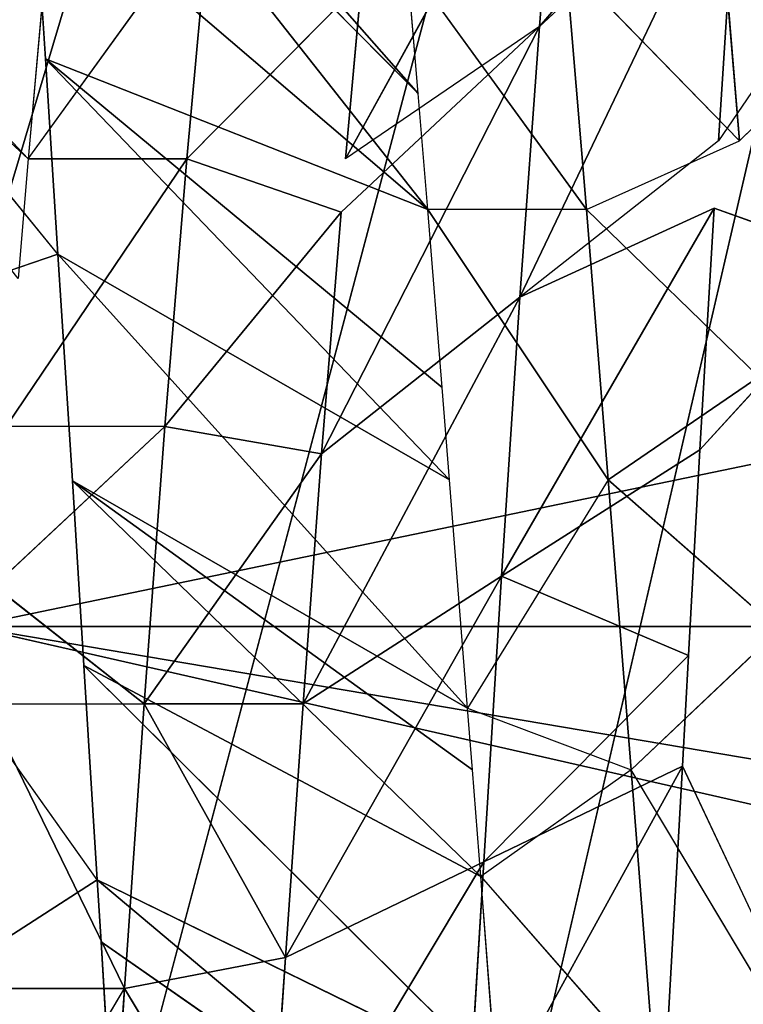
# Model space of a CAD drawing. Extents: x 0 to 40, y 0 to 81.9.
# Tile 581 of 623: x 34.778 to 35.177, y 75.292 to 75.835. Entities that reach past the tile are written whole.
import ezdxf

# ---------------------------------------------------------------- set-up
doc = ezdxf.new("R2010")
doc.units = 0
doc.header["$LTSCALE"] = 25.4
doc.layers.get('0').update_dxf_attribs({"color": 13, "linetype": 'CONTINUOUS'})

# ---------------------------------------------------------------- blocks, each defined once
blk = doc.blocks.new('ICE-TUBE-LED-S-8118_STL')
at = {"color": 0}
for p, q in [((76.28065, -12.45706, 44.37794), (76.0768, -12.67637, 44.69743)), ((76.28065, -12.45706, 44.37794), (76.0768, -12.67637, 44.69743)), ((76.30804, -12.45897, 44.39655), (76.0768, -12.67637, 44.69743)), ((76.30804, -12.45897, 44.39655), (76.0768, -12.67637, 44.69743)), ((76.02438, -12.6928, 47.76639), (76.14059, -12.59781, 47.70723)), ((76.02438, -12.6928, 47.76639), (75.99515, -12.60717, 47.77977)), ((75.6793, -12.71445, 47.88975), (75.81376, -12.61861, 47.85033)), ((75.45389, -12.63052, 44.44981), (75.61921, -12.72958, 44.48631)), ((75.6793, -12.71445, 47.88975), (75.62495, -12.63029, 47.90276)), ((75.40926, -14.44387, 44.26276), (75.81889, -12.64387, 44.36372)), ((75.40926, -14.44387, 44.26276), (75.81889, -12.64387, 44.36372)), ((75.51377, -14.44387, 47.72134), (75.81889, -12.64387, 47.63628)), ((75.51377, -14.44387, 47.72134), (75.81889, -12.64387, 47.63628)), ((75.61921, -12.64208, 44.48631), (75.61921, -12.72958, 44.48631)), ((75.81889, -14.44387, 44.36372), (75.81889, -12.64387, 44.36372)), ((75.81889, -14.44387, 44.36372), (75.81889, -12.64387, 44.36372)), ((76.19244, -14.44387, 44.55978), (75.81889, -12.64387, 44.36372)), ((76.19244, -14.44387, 44.55978), (75.81889, -12.64387, 44.36372)), ((76.19244, -14.44387, 47.44022), (75.81889, -12.64387, 47.63628)), ((75.81889, -14.44387, 47.63628), (75.81889, -12.64387, 47.63628)), ((76.19244, -14.44387, 47.44022), (75.81889, -12.64387, 47.63628)), ((75.81889, -14.44387, 47.63628), (75.81889, -12.64387, 47.63628)), ((75.77637, -12.65292, 44.53909), (75.77637, -12.74042, 44.53909)), ((75.84138, -12.65761, 44.56651), (75.77637, -12.74042, 44.53909)), ((75.84138, -12.65761, 44.56651), (75.92932, -12.75177, 44.6093)), ((75.92932, -12.75177, 44.6093), (75.92932, -12.66427, 44.6093)), ((76.0768, -12.76387, 44.69743), (75.92932, -12.66427, 44.6093)), ((76.0768, -12.67637, 44.69743), (76.01082, -12.6708, 44.65529)), ((76.33338, -12.67264, 47.58561), (76.04891, -12.89665, 47.32095)), ((76.33338, -12.67264, 47.58561), (76.04891, -12.89665, 47.32095)), ((76.36428, -12.67057, 47.56302), (76.11284, -12.89139, 47.27752)), ((76.36428, -12.67057, 47.56302), (76.11284, -12.89139, 47.27752)), ((76.33338, -12.67264, 47.58561), (76.11284, -12.89139, 47.27752)), ((76.33338, -12.67264, 47.58561), (76.11284, -12.89139, 47.27752)), ((76.23525, -12.67913, 47.65145), (76.04891, -12.89665, 47.32095)), ((76.23525, -12.67913, 47.65145), (76.04891, -12.89665, 47.32095)), ((76.17121, -12.68482, 44.76635), (76.0768, -12.67637, 44.69743)), ((76.0768, -12.67637, 44.69743), (76.0768, -12.76387, 44.69743)), ((76.0768, -12.67637, 44.69743), (76.21573, -12.77652, 44.8028)), ((76.1321, -12.68587, 47.71189), (76.23525, -12.67913, 47.65145)), ((76.1321, -12.68587, 47.71189), (75.89982, -12.90869, 47.40581)), ((76.1321, -12.68587, 47.71189), (75.89982, -12.90869, 47.40581)), ((76.1321, -12.68587, 47.71189), (75.95067, -12.90462, 47.37926)), ((76.1321, -12.68587, 47.71189), (75.95067, -12.90462, 47.37926)), ((76.02438, -12.6928, 47.76639), (76.1321, -12.68587, 47.71189)), ((76.04891, -12.89665, 47.32095), (76.1321, -12.68587, 47.71189)), ((76.04891, -12.89665, 47.32095), (76.1321, -12.68587, 47.71189)), ((76.02438, -12.6928, 47.76639), (75.77383, -12.91865, 47.46191)), ((76.02438, -12.6928, 47.76639), (75.77383, -12.91865, 47.46191)), ((75.89935, -12.70074, 47.81963), (76.02438, -12.6928, 47.76639)), ((76.02438, -12.6928, 47.76639), (75.89982, -12.90869, 47.40581)), ((76.02438, -12.6928, 47.76639), (75.89982, -12.90869, 47.40581)), ((75.89935, -12.70074, 47.81963), (75.68098, -12.92589, 47.49514)), ((75.89935, -12.70074, 47.81963), (75.68098, -12.92589, 47.49514)), ((75.89935, -12.70074, 47.81963), (75.73988, -12.92131, 47.47483)), ((75.89935, -12.70074, 47.81963), (75.73988, -12.92131, 47.47483)), ((75.89935, -12.70074, 47.81963), (75.77383, -12.91865, 47.46191)), ((75.89935, -12.70074, 47.81963), (75.77383, -12.91865, 47.46191)), ((75.79738, -12.70714, 47.85571), (75.89935, -12.70074, 47.81963)), ((75.79738, -12.70714, 47.85571), (75.57169, -12.93429, 47.5261)), ((75.79738, -12.70714, 47.85571), (75.57169, -12.93429, 47.5261)), ((75.6793, -12.71445, 47.88975), (75.79738, -12.70714, 47.85571)), ((75.79738, -12.70714, 47.85571), (75.68098, -12.92589, 47.49514)), ((75.79738, -12.70714, 47.85571), (75.68098, -12.92589, 47.49514)), ((75.64503, -12.71656, 47.89814), (75.48898, -12.94057, 47.54399)), ((75.64503, -12.71656, 47.89814), (75.48898, -12.94057, 47.54399)), ((75.55907, -12.72182, 47.91634), (75.64503, -12.71656, 47.89814)), ((75.6793, -12.71445, 47.88975), (75.57169, -12.93429, 47.5261)), ((75.6793, -12.71445, 47.88975), (75.57169, -12.93429, 47.5261)), ((75.64503, -12.71656, 47.89814), (75.6793, -12.71445, 47.88975)), ((75.61921, -12.72958, 44.48631), (75.45389, -12.71802, 44.44981)), ((75.61921, -12.72958, 44.48631), (75.45389, -12.71802, 44.44981)), ((75.48917, -12.80801, 44.45604), (75.61921, -12.72958, 44.48631)), ((75.48917, -12.80801, 44.45604), (75.61921, -12.72958, 44.48631)), ((75.63634, -12.81826, 44.49118), (75.61921, -12.72958, 44.48631)), ((75.61921, -12.72958, 44.48631), (75.77637, -12.74042, 44.53909)), ((75.61921, -12.72958, 44.48631), (75.77637, -12.74042, 44.53909)), ((75.63634, -12.81826, 44.49118), (75.61921, -12.72958, 44.48631)), ((75.63634, -12.81826, 44.49118), (75.77637, -12.74042, 44.53909)), ((75.63634, -12.81826, 44.49118), (75.77637, -12.74042, 44.53909)), ((75.92932, -12.75177, 44.6093), (75.77637, -12.74042, 44.53909)), ((75.77637, -12.82792, 44.53909), (75.77637, -12.74042, 44.53909)), ((75.77637, -12.74042, 44.53909), (75.91422, -12.8381, 44.60147)), ((75.77637, -12.74042, 44.53909), (75.91422, -12.8381, 44.60147)), ((75.92932, -12.75177, 44.6093), (75.77637, -12.74042, 44.53909)), ((75.77637, -12.82792, 44.53909), (75.77637, -12.74042, 44.53909)), ((75.92932, -12.75177, 44.6093), (75.91422, -12.8381, 44.60147)), ((75.92932, -12.75177, 44.6093), (75.91422, -12.8381, 44.60147)), ((76.04741, -12.84886, 44.67809), (75.92932, -12.75177, 44.6093)), ((75.92932, -12.75177, 44.6093), (76.0768, -12.76387, 44.69743)), ((75.92932, -12.75177, 44.6093), (76.0768, -12.76387, 44.69743)), ((76.04741, -12.84886, 44.67809), (75.92932, -12.75177, 44.6093)), ((76.04741, -12.84886, 44.67809), (76.0768, -12.76387, 44.69743)), ((76.21573, -12.77652, 44.8028), (76.0768, -12.76387, 44.69743)), ((76.0768, -12.76387, 44.69743), (76.17422, -12.8601, 44.76873)), ((76.21573, -12.77652, 44.8028), (76.0768, -12.76387, 44.69743)), ((75.63634, -12.81826, 44.49118), (75.48917, -12.80801, 44.45604)), ((75.48917, -12.80801, 44.45604), (75.68916, -12.92764, 44.30925)), ((75.48917, -12.80801, 44.45604), (75.68916, -12.92764, 44.30925)), ((75.63634, -12.81826, 44.49118), (75.48917, -12.80801, 44.45604)), ((75.77637, -12.82792, 44.53909), (75.63634, -12.81826, 44.49118)), ((75.68916, -12.92764, 44.30925), (75.63634, -12.81826, 44.49118)), ((75.63634, -12.81826, 44.49118), (75.84664, -12.93733, 44.36316)), ((75.68916, -12.92764, 44.30925), (75.63634, -12.81826, 44.49118)), ((75.63634, -12.81826, 44.49118), (75.84664, -12.93733, 44.36316)), ((75.77637, -12.82792, 44.53909), (75.63634, -12.81826, 44.49118)), ((75.91422, -12.8381, 44.60147), (75.77637, -12.82792, 44.53909)), ((75.91422, -12.8381, 44.60147), (75.77637, -12.82792, 44.53909)), ((76.00054, -12.94747, 44.43283), (75.77637, -12.82792, 44.53909)), ((75.84664, -12.93733, 44.36316), (75.77637, -12.82792, 44.53909)), ((76.00054, -12.94747, 44.43283), (75.77637, -12.82792, 44.53909)), ((75.84664, -12.93733, 44.36316), (75.77637, -12.82792, 44.53909)), ((76.04741, -12.84886, 44.67809), (75.91422, -12.8381, 44.60147)), ((75.91422, -12.8381, 44.60147), (76.00054, -12.94747, 44.43283)), ((75.91422, -12.8381, 44.60147), (76.00054, -12.94747, 44.43283)), ((75.91422, -12.8381, 44.60147), (76.14979, -12.95823, 44.51869)), ((75.91422, -12.8381, 44.60147), (76.14979, -12.95823, 44.51869)), ((76.04741, -12.84886, 44.67809), (75.91422, -12.8381, 44.60147)), ((76.04741, -12.84886, 44.67809), (76.14979, -12.95823, 44.51869)), ((76.29189, -12.96947, 44.62027), (76.0768, -12.85137, 44.69743)), ((76.17422, -12.8601, 44.76873), (76.0768, -12.85137, 44.69743)), ((76.29189, -12.96947, 44.62027), (76.0768, -12.85137, 44.69743)), ((76.14979, -12.95823, 44.51869), (76.0768, -12.85137, 44.69743)), ((76.04891, -12.98415, 47.32095), (76.18507, -12.88536, 47.2226)), ((76.11284, -12.89139, 47.27752), (76.18507, -12.88536, 47.2226)), ((76.04891, -12.89665, 47.32095), (76.11284, -12.89139, 47.27752)), ((75.89982, -12.99619, 47.40581), (76.04891, -12.89665, 47.32095)), ((75.95067, -12.90462, 47.37926), (76.04891, -12.89665, 47.32095)), ((76.04891, -12.98415, 47.32095), (76.04891, -12.89665, 47.32095)), ((75.89982, -12.90869, 47.40581), (75.95067, -12.90462, 47.37926)), ((75.77383, -12.91865, 47.46191), (75.89982, -12.90869, 47.40581)), ((75.68916, -12.92764, 44.30925), (75.52425, -12.91738, 44.26987)), ((75.74197, -13.03701, 44.12732), (75.52425, -12.91738, 44.26987)), ((75.68916, -12.92764, 44.30925), (75.52425, -12.91738, 44.26987)), ((75.74197, -13.03701, 44.12732), (75.52425, -12.91738, 44.26987)), ((75.73988, -12.92131, 47.47483), (75.77383, -12.91865, 47.46191)), ((75.77383, -12.91865, 47.46191), (75.73988, -13.00881, 47.47483)), ((75.89982, -12.99619, 47.40581), (75.77383, -12.91865, 47.46191)), ((75.68098, -12.92589, 47.49514), (75.73988, -12.92131, 47.47483)), ((75.57169, -12.93429, 47.5261), (75.68098, -12.92589, 47.49514)), ((75.68098, -12.92589, 47.49514), (75.57169, -13.02179, 47.5261)), ((75.73988, -13.00881, 47.47483), (75.68098, -12.92589, 47.49514)), ((75.84664, -12.93733, 44.36316), (75.68916, -12.92764, 44.30925)), ((75.80289, -13.04039, 44.14608), (75.68916, -12.92764, 44.30925)), ((75.84664, -12.93733, 44.36316), (75.68916, -12.92764, 44.30925)), ((75.80289, -13.04039, 44.14608), (75.68916, -12.92764, 44.30925)), ((75.74197, -13.03701, 44.12732), (75.68916, -12.92764, 44.30925)), ((75.74197, -13.03701, 44.12732), (75.68916, -12.92764, 44.30925)), ((75.80289, -13.04039, 44.14608), (75.84664, -12.93733, 44.36316)), ((75.80289, -13.04039, 44.14608), (75.84664, -12.93733, 44.36316)), ((76.0497, -13.05456, 44.24567), (75.84664, -12.93733, 44.36316)), ((75.84664, -12.93733, 44.36316), (76.00054, -12.94747, 44.43283)), ((75.84664, -12.93733, 44.36316), (76.00054, -12.94747, 44.43283)), ((75.9164, -13.0467, 44.18703), (75.84664, -12.93733, 44.36316)), ((76.0497, -13.05456, 44.24567), (75.84664, -12.93733, 44.36316)), ((75.9164, -13.0467, 44.18703), (75.84664, -12.93733, 44.36316)), ((76.14979, -12.95823, 44.51869), (76.00054, -12.94747, 44.43283)), ((76.08686, -13.05685, 44.2642), (76.00054, -12.94747, 44.43283)), ((76.00054, -12.94747, 44.43283), (76.25217, -13.06761, 44.35929)), ((76.00054, -12.94747, 44.43283), (76.25217, -13.06761, 44.35929)), ((76.14979, -12.95823, 44.51869), (76.00054, -12.94747, 44.43283)), ((76.0497, -13.05456, 44.24567), (76.00054, -12.94747, 44.43283)), ((76.29189, -12.96947, 44.62027), (76.14979, -12.95823, 44.51869)), ((76.14979, -12.95823, 44.51869), (76.25217, -13.06761, 44.35929)), ((76.14979, -12.95823, 44.51869), (76.28065, -13.06956, 44.37794)), ((76.29189, -12.96947, 44.62027), (76.14979, -12.95823, 44.51869)), ((76.04891, -12.98415, 47.32095), (76.18507, -12.97286, 47.2226)), ((76.04891, -12.98415, 47.32095), (76.18507, -12.97286, 47.2226)), ((76.18507, -12.97286, 47.2226), (76.08687, -13.06853, 47.29572)), ((76.04891, -12.98415, 47.32095), (75.89982, -12.99619, 47.40581)), ((76.04891, -12.98415, 47.32095), (75.89982, -12.99619, 47.40581)), ((75.9567, -13.07913, 47.37596), (76.04891, -12.98415, 47.32095)), ((76.04891, -12.98415, 47.32095), (76.08687, -13.06853, 47.29572)), ((75.73988, -13.00881, 47.47483), (75.89982, -12.99619, 47.40581)), ((75.73988, -13.00881, 47.47483), (75.89982, -12.99619, 47.40581)), ((75.89982, -12.99619, 47.40581), (75.81712, -13.09025, 47.44412)), ((75.9567, -13.07913, 47.37596), (75.89982, -12.99619, 47.40581)), ((75.57169, -13.02179, 47.5261), (75.73988, -13.00881, 47.47483)), ((75.57169, -13.10929, 47.5261), (75.73988, -13.00881, 47.47483)), ((75.57169, -13.02179, 47.5261), (75.73988, -13.00881, 47.47483)), ((75.73988, -13.00881, 47.47483), (75.81712, -13.09025, 47.44412)), ((75.55932, -13.02676, 44.08371), (75.74197, -13.03701, 44.12732)), ((75.55932, -13.02676, 44.08371), (75.74197, -13.03701, 44.12732)), ((75.57615, -13.11521, 44.08695), (75.74197, -13.03701, 44.12732)), ((75.74197, -13.03701, 44.12732), (75.80289, -13.04039, 44.14608)), ((75.80289, -13.04039, 44.14608), (75.9164, -13.0467, 44.18703)), ((76.01898, -13.1402, 44.23109), (75.9164, -13.0467, 44.18703)), ((75.9164, -13.0467, 44.18703), (76.0497, -13.05456, 44.24567)), ((75.9164, -13.0467, 44.18703), (76.0497, -13.05456, 44.24567)), ((76.01898, -13.1402, 44.23109), (76.0497, -13.05456, 44.24567)), ((76.22836, -13.15349, 44.34424), (76.08686, -13.05685, 44.2642)), ((76.08686, -13.05685, 44.2642), (76.25217, -13.06761, 44.35929)), ((76.08686, -13.05685, 44.2642), (76.25217, -13.06761, 44.35929)), ((76.08687, -13.06853, 47.29572), (76.18507, -13.06036, 47.2226)), ((76.08687, -13.06853, 47.29572), (76.19401, -13.17791, 47.45196))]:
    blk.add_line(p, q, dxfattribs=at)
mesh = blk.add_polyface(dxfattribs=at)
corners = [(81.99833, 18.65613, 0), (32.39832, 18.53461, 0), (32.39832, 18.65613, 0), (33.41051, 17.76106, 0), (34.4478, 16.85461, 0), (35.42089, 15.87956, 0), (36.32527, 14.84046, 0), (37.15673, 13.74214, 0), (37.91139, 12.58971, 0), (38.58575, 11.38851, 0), (39.17668, 10.14416, 0), (39.68142, 8.86242, 0), (40.09764, 7.54925, 0), (40.42338, 6.21078, 0), (40.65715, 4.85321, 0), (40.79784, 3.48288, 0), (40.84481, 2.10613, 0), (81.99833, -14.44387, 0), (33.41051, -13.5488, 0), (32.39832, -14.44387, 0), (32.39832, -14.32234, 0), (34.4478, -12.64234, 0), (35.42089, -11.6673, 0), (36.32527, -10.6282, 0), (37.15673, -9.52987, 0), (37.91139, -8.37744, 0), (38.58575, -7.17625, 0), (39.17668, -5.93189, 0), (39.68142, -4.65015, 0), (40.09764, -3.33699, 0), (40.42338, -1.99851, 0), (40.65715, -0.64095, 0), (40.79784, 0.72939, 0)]
mesh.append_faces([[corners[k] for k in face] for face in [(0, 1, 2), (18, 19, 20)]], dxfattribs={"vtx0": -1, "color": 0})
mesh.append_faces([[corners[k] for k in face] for face in [(1, 0, 3), (3, 0, 4), (4, 0, 5), (5, 0, 6), (6, 0, 7), (7, 0, 8), (8, 0, 9), (9, 0, 10), (10, 0, 11), (11, 0, 12), (12, 0, 13), (13, 0, 14), (14, 0, 15), (15, 0, 16), (19, 18, 17)]], dxfattribs={"vtx0": -1, "vtx1": -1, "color": 0})
mesh.append_faces([[corners[k] for k in face] for face in [(16, 0, 17), (17, 18, 21), (17, 21, 22), (17, 22, 23), (17, 23, 24), (17, 24, 25), (17, 25, 26), (17, 26, 27), (17, 27, 28), (17, 28, 29), (17, 29, 30), (17, 30, 31), (17, 31, 32), (17, 32, 16)]], dxfattribs={"vtx0": -1, "vtx2": -1, "color": 0})
mesh = blk.add_polyface(dxfattribs=at)
corners = [(81.99833, -14.44387, 92), (32.39832, -14.32234, 92), (32.39832, -14.44387, 92), (33.41051, -13.5488, 92), (34.4478, -12.64234, 92), (35.42089, -11.6673, 92), (36.32527, -10.6282, 92), (37.15673, -9.52987, 92), (37.91139, -8.37744, 92), (38.58575, -7.17625, 92), (39.17668, -5.93189, 92), (39.68142, -4.65015, 92), (40.09764, -3.33699, 92), (40.42338, -1.99851, 92), (40.65715, -0.64095, 92), (40.79784, 0.72939, 92), (40.84481, 2.10613, 92), (33.41051, 17.76106, 92), (32.39832, 18.65613, 92), (32.39832, 18.53461, 92), (81.99833, 18.65613, 92), (34.4478, 16.85461, 92), (35.42089, 15.87956, 92), (36.32527, 14.84046, 92), (37.15673, 13.74214, 92), (37.91139, 12.58971, 92), (38.58575, 11.38851, 92), (39.17668, 10.14416, 92), (39.68142, 8.86242, 92), (40.09764, 7.54925, 92), (40.42338, 6.21078, 92), (40.65715, 4.85321, 92), (40.79784, 3.48288, 92)]
mesh.append_faces([[corners[k] for k in face] for face in [(0, 1, 2), (17, 18, 19)]], dxfattribs={"vtx0": -1, "color": 0})
mesh.append_faces([[corners[k] for k in face] for face in [(1, 0, 3), (3, 0, 4), (4, 0, 5), (5, 0, 6), (6, 0, 7), (7, 0, 8), (8, 0, 9), (9, 0, 10), (10, 0, 11), (11, 0, 12), (12, 0, 13), (13, 0, 14), (14, 0, 15), (15, 0, 16), (18, 17, 20), (20, 16, 0)]], dxfattribs={"vtx0": -1, "vtx1": -1, "color": 0})
mesh.append_faces([[corners[k] for k in face] for face in [(20, 17, 21), (20, 21, 22), (20, 22, 23), (20, 23, 24), (20, 24, 25), (20, 25, 26), (20, 26, 27), (20, 27, 28), (20, 28, 29), (20, 29, 30), (20, 30, 31), (20, 31, 32), (20, 32, 16)]], dxfattribs={"vtx0": -1, "vtx2": -1, "color": 0})
mesh = blk.add_polyface(dxfattribs=at)
corners = [(76.0768, -12.67637, 44.69743), (76.01082, -12.6708, 44.65529), (76.28065, -12.45706, 44.37794)]
mesh.append_faces([[corners[k] for k in face] for face in [(0, 1, 2)]], dxfattribs={"color": 0})
mesh = blk.add_polyface(dxfattribs=at)
corners = [(76.0768, -12.67637, 44.69743), (76.28065, -12.45706, 44.37794), (76.30804, -12.45897, 44.39655)]
mesh.append_faces([[corners[k] for k in face] for face in [(0, 1, 2)]], dxfattribs={"color": 0})
mesh = blk.add_polyface(dxfattribs=at)
corners = [(76.17121, -12.68482, 44.76635), (76.0768, -12.67637, 44.69743), (76.30804, -12.45897, 44.39655)]
mesh.append_faces([[corners[k] for k in face] for face in [(0, 1, 2)]], dxfattribs={"color": 0})
mesh = blk.add_polyface(dxfattribs=at)
corners = [(76.14059, -12.59781, 47.70723), (75.99515, -12.60717, 47.77977), (76.02438, -12.6928, 47.76639)]
mesh.append_faces([[corners[k] for k in face] for face in [(0, 1, 2)]], dxfattribs={"color": 0})
mesh = blk.add_polyface(dxfattribs=at)
corners = [(75.81376, -12.61861, 47.85033), (75.62495, -12.63029, 47.90276), (75.6793, -12.71445, 47.88975)]
mesh.append_faces([[corners[k] for k in face] for face in [(0, 1, 2)]], dxfattribs={"color": 0})
mesh = blk.add_polyface(dxfattribs=at)
corners = [(75.62495, -12.63029, 47.90276), (75.43149, -12.64204, 47.93601), (75.4374, -12.72918, 47.93529)]
mesh.append_faces([[corners[k] for k in face] for face in [(0, 1, 2)]], dxfattribs={"color": 0})
mesh = blk.add_polyface(dxfattribs=at)
corners = [(75.61921, -12.72958, 44.48631), (75.45389, -12.71802, 44.44981), (75.45389, -12.63052, 44.44981)]
mesh.append_faces([[corners[k] for k in face] for face in [(0, 1, 2)]], dxfattribs={"color": 0})
mesh = blk.add_polyface(dxfattribs=at)
corners = [(75.81889, -12.64387, 44.36372), (74.98739, -12.64387, 44.26276), (75.40926, -14.44387, 44.26276)]
mesh.append_faces([[corners[k] for k in face] for face in [(0, 1, 2)]], dxfattribs={"color": 0})
mesh = blk.add_polyface(dxfattribs=at)
corners = [(75.81889, -12.64387, 47.63628), (75.51377, -14.44387, 47.72134), (75.19833, -12.64387, 47.75)]
mesh.append_faces([[corners[k] for k in face] for face in [(0, 1, 2)]], dxfattribs={"color": 0})
mesh = blk.add_polyface(dxfattribs=at)
corners = [(75.81889, -12.64387, 44.36372), (75.40926, -14.44387, 44.26276), (75.81889, -14.44387, 44.36372)]
mesh.append_faces([[corners[k] for k in face] for face in [(0, 1, 2)]], dxfattribs={"color": 0})
mesh = blk.add_polyface(dxfattribs=at)
corners = [(75.81889, -14.44387, 47.63628), (75.51377, -14.44387, 47.72134), (75.81889, -12.64387, 47.63628)]
mesh.append_faces([[corners[k] for k in face] for face in [(0, 1, 2)]], dxfattribs={"color": 0})
mesh = blk.add_polyface(dxfattribs=at)
corners = [(75.77637, -12.65292, 44.53909), (75.61921, -12.72958, 44.48631), (75.61921, -12.64208, 44.48631), (75.77637, -12.74042, 44.53909)]
mesh.append_faces([[corners[k] for k in face] for face in [(0, 1, 2), (1, 0, 3)]], dxfattribs={"vtx0": -1, "color": 0})
mesh = blk.add_polyface(dxfattribs=at)
corners = [(76.19244, -14.44387, 44.55978), (75.81889, -12.64387, 44.36372), (75.81889, -14.44387, 44.36372)]
mesh.append_faces([[corners[k] for k in face] for face in [(0, 1, 2)]], dxfattribs={"color": 0})
mesh = blk.add_polyface(dxfattribs=at)
corners = [(76.50822, -12.64387, 44.83953), (75.81889, -12.64387, 44.36372), (76.19244, -14.44387, 44.55978)]
mesh.append_faces([[corners[k] for k in face] for face in [(0, 1, 2)]], dxfattribs={"color": 0})
mesh = blk.add_polyface(dxfattribs=at)
corners = [(76.50822, -12.64387, 47.16047), (76.19244, -14.44387, 47.44022), (75.81889, -12.64387, 47.63628)]
mesh.append_faces([[corners[k] for k in face] for face in [(0, 1, 2)]], dxfattribs={"color": 0})
mesh = blk.add_polyface(dxfattribs=at)
corners = [(76.19244, -14.44387, 47.44022), (75.81889, -14.44387, 47.63628), (75.81889, -12.64387, 47.63628)]
mesh.append_faces([[corners[k] for k in face] for face in [(0, 1, 2)]], dxfattribs={"color": 0})
mesh = blk.add_polyface(dxfattribs=at)
corners = [(75.92932, -12.75177, 44.6093), (75.77637, -12.74042, 44.53909), (75.84138, -12.65761, 44.56651)]
mesh.append_faces([[corners[k] for k in face] for face in [(0, 1, 2)]], dxfattribs={"color": 0})
mesh = blk.add_polyface(dxfattribs=at)
corners = [(76.0768, -12.76387, 44.69743), (75.92932, -12.75177, 44.6093), (75.92932, -12.66427, 44.6093)]
mesh.append_faces([[corners[k] for k in face] for face in [(0, 1, 2)]], dxfattribs={"color": 0})
mesh = blk.add_polyface(dxfattribs=at)
corners = [(76.33338, -12.67264, 47.58561), (76.04891, -12.89665, 47.32095), (76.11284, -12.89139, 47.27752)]
mesh.append_faces([[corners[k] for k in face] for face in [(0, 1, 2)]], dxfattribs={"color": 0})
mesh = blk.add_polyface(dxfattribs=at)
corners = [(76.23525, -12.67913, 47.65145), (76.04891, -12.89665, 47.32095), (76.33338, -12.67264, 47.58561)]
mesh.append_faces([[corners[k] for k in face] for face in [(0, 1, 2)]], dxfattribs={"color": 0})
mesh = blk.add_polyface(dxfattribs=at)
corners = [(76.36428, -12.67057, 47.56302), (76.11284, -12.89139, 47.27752), (76.18507, -12.88536, 47.2226)]
mesh.append_faces([[corners[k] for k in face] for face in [(0, 1, 2)]], dxfattribs={"color": 0})
mesh = blk.add_polyface(dxfattribs=at)
corners = [(76.33338, -12.67264, 47.58561), (76.11284, -12.89139, 47.27752), (76.36428, -12.67057, 47.56302)]
mesh.append_faces([[corners[k] for k in face] for face in [(0, 1, 2)]], dxfattribs={"color": 0})
mesh = blk.add_polyface(dxfattribs=at)
corners = [(76.1321, -12.68587, 47.71189), (76.04891, -12.89665, 47.32095), (76.23525, -12.67913, 47.65145)]
mesh.append_faces([[corners[k] for k in face] for face in [(0, 1, 2)]], dxfattribs={"color": 0})
mesh = blk.add_polyface(dxfattribs=at)
corners = [(76.21573, -12.77652, 44.8028), (76.0768, -12.76387, 44.69743), (76.0768, -12.67637, 44.69743)]
mesh.append_faces([[corners[k] for k in face] for face in [(0, 1, 2)]], dxfattribs={"color": 0})
mesh = blk.add_polyface(dxfattribs=at)
corners = [(76.1321, -12.68587, 47.71189), (75.89982, -12.90869, 47.40581), (75.95067, -12.90462, 47.37926)]
mesh.append_faces([[corners[k] for k in face] for face in [(0, 1, 2)]], dxfattribs={"color": 0})
mesh = blk.add_polyface(dxfattribs=at)
corners = [(76.02438, -12.6928, 47.76639), (75.89982, -12.90869, 47.40581), (76.1321, -12.68587, 47.71189)]
mesh.append_faces([[corners[k] for k in face] for face in [(0, 1, 2)]], dxfattribs={"color": 0})
mesh = blk.add_polyface(dxfattribs=at)
corners = [(76.1321, -12.68587, 47.71189), (75.95067, -12.90462, 47.37926), (76.04891, -12.89665, 47.32095)]
mesh.append_faces([[corners[k] for k in face] for face in [(0, 1, 2)]], dxfattribs={"color": 0})
mesh = blk.add_polyface(dxfattribs=at)
corners = [(76.02438, -12.6928, 47.76639), (75.77383, -12.91865, 47.46191), (75.89982, -12.90869, 47.40581)]
mesh.append_faces([[corners[k] for k in face] for face in [(0, 1, 2)]], dxfattribs={"color": 0})
mesh = blk.add_polyface(dxfattribs=at)
corners = [(75.89935, -12.70074, 47.81963), (75.77383, -12.91865, 47.46191), (76.02438, -12.6928, 47.76639)]
mesh.append_faces([[corners[k] for k in face] for face in [(0, 1, 2)]], dxfattribs={"color": 0})
mesh = blk.add_polyface(dxfattribs=at)
corners = [(75.89935, -12.70074, 47.81963), (75.68098, -12.92589, 47.49514), (75.73988, -12.92131, 47.47483)]
mesh.append_faces([[corners[k] for k in face] for face in [(0, 1, 2)]], dxfattribs={"color": 0})
mesh = blk.add_polyface(dxfattribs=at)
corners = [(75.79738, -12.70714, 47.85571), (75.68098, -12.92589, 47.49514), (75.89935, -12.70074, 47.81963)]
mesh.append_faces([[corners[k] for k in face] for face in [(0, 1, 2)]], dxfattribs={"color": 0})
mesh = blk.add_polyface(dxfattribs=at)
corners = [(75.89935, -12.70074, 47.81963), (75.73988, -12.92131, 47.47483), (75.77383, -12.91865, 47.46191)]
mesh.append_faces([[corners[k] for k in face] for face in [(0, 1, 2)]], dxfattribs={"color": 0})
mesh = blk.add_polyface(dxfattribs=at)
corners = [(75.79738, -12.70714, 47.85571), (75.57169, -12.93429, 47.5261), (75.68098, -12.92589, 47.49514)]
mesh.append_faces([[corners[k] for k in face] for face in [(0, 1, 2)]], dxfattribs={"color": 0})
mesh = blk.add_polyface(dxfattribs=at)
corners = [(75.6793, -12.71445, 47.88975), (75.57169, -12.93429, 47.5261), (75.79738, -12.70714, 47.85571)]
mesh.append_faces([[corners[k] for k in face] for face in [(0, 1, 2)]], dxfattribs={"color": 0})
mesh = blk.add_polyface(dxfattribs=at)
corners = [(75.6793, -12.71445, 47.88975), (75.48898, -12.94057, 47.54399), (75.57169, -12.93429, 47.5261), (75.64503, -12.71656, 47.89814)]
mesh.append_faces([[corners[k] for k in face] for face in [(0, 1, 2), (1, 0, 3)]], dxfattribs={"vtx0": -1, "color": 0})
mesh = blk.add_polyface(dxfattribs=at)
corners = [(75.55907, -12.72182, 47.91634), (75.48898, -12.94057, 47.54399), (75.64503, -12.71656, 47.89814)]
mesh.append_faces([[corners[k] for k in face] for face in [(0, 1, 2)]], dxfattribs={"color": 0})
mesh = blk.add_polyface(dxfattribs=at)
corners = [(75.61921, -12.72958, 44.48631), (75.48917, -12.80801, 44.45604), (75.45389, -12.71802, 44.44981)]
mesh.append_faces([[corners[k] for k in face] for face in [(0, 1, 2)]], dxfattribs={"color": 0})
mesh = blk.add_polyface(dxfattribs=at)
corners = [(75.63634, -12.81826, 44.49118), (75.48917, -12.80801, 44.45604), (75.61921, -12.72958, 44.48631)]
mesh.append_faces([[corners[k] for k in face] for face in [(0, 1, 2)]], dxfattribs={"color": 0})
mesh = blk.add_polyface(dxfattribs=at)
corners = [(75.77637, -12.74042, 44.53909), (75.63634, -12.81826, 44.49118), (75.61921, -12.72958, 44.48631)]
mesh.append_faces([[corners[k] for k in face] for face in [(0, 1, 2)]], dxfattribs={"color": 0})
mesh = blk.add_polyface(dxfattribs=at)
corners = [(75.77637, -12.82792, 44.53909), (75.63634, -12.81826, 44.49118), (75.77637, -12.74042, 44.53909)]
mesh.append_faces([[corners[k] for k in face] for face in [(0, 1, 2)]], dxfattribs={"color": 0})
mesh = blk.add_polyface(dxfattribs=at)
corners = [(75.91422, -12.8381, 44.60147), (75.77637, -12.82792, 44.53909), (75.77637, -12.74042, 44.53909)]
mesh.append_faces([[corners[k] for k in face] for face in [(0, 1, 2)]], dxfattribs={"color": 0})
mesh = blk.add_polyface(dxfattribs=at)
corners = [(75.92932, -12.75177, 44.6093), (75.91422, -12.8381, 44.60147), (75.77637, -12.74042, 44.53909)]
mesh.append_faces([[corners[k] for k in face] for face in [(0, 1, 2)]], dxfattribs={"color": 0})
mesh = blk.add_polyface(dxfattribs=at)
corners = [(76.04741, -12.84886, 44.67809), (75.91422, -12.8381, 44.60147), (75.92932, -12.75177, 44.6093)]
mesh.append_faces([[corners[k] for k in face] for face in [(0, 1, 2)]], dxfattribs={"color": 0})
mesh = blk.add_polyface(dxfattribs=at)
corners = [(76.0768, -12.76387, 44.69743), (76.04741, -12.84886, 44.67809), (75.92932, -12.75177, 44.6093)]
mesh.append_faces([[corners[k] for k in face] for face in [(0, 1, 2)]], dxfattribs={"color": 0})
mesh = blk.add_polyface(dxfattribs=at)
corners = [(76.21573, -12.77652, 44.8028), (76.17422, -12.8601, 44.76873), (76.0768, -12.76387, 44.69743)]
mesh.append_faces([[corners[k] for k in face] for face in [(0, 1, 2)]], dxfattribs={"color": 0})
mesh = blk.add_polyface(dxfattribs=at)
corners = [(75.48917, -12.80801, 44.45604), (75.68916, -12.92764, 44.30925), (75.52425, -12.91738, 44.26987)]
mesh.append_faces([[corners[k] for k in face] for face in [(0, 1, 2)]], dxfattribs={"color": 0})
mesh = blk.add_polyface(dxfattribs=at)
corners = [(75.63634, -12.81826, 44.49118), (75.68916, -12.92764, 44.30925), (75.48917, -12.80801, 44.45604)]
mesh.append_faces([[corners[k] for k in face] for face in [(0, 1, 2)]], dxfattribs={"color": 0})
mesh = blk.add_polyface(dxfattribs=at)
corners = [(75.63634, -12.81826, 44.49118), (75.84664, -12.93733, 44.36316), (75.68916, -12.92764, 44.30925)]
mesh.append_faces([[corners[k] for k in face] for face in [(0, 1, 2)]], dxfattribs={"color": 0})
mesh = blk.add_polyface(dxfattribs=at)
corners = [(75.77637, -12.82792, 44.53909), (75.84664, -12.93733, 44.36316), (75.63634, -12.81826, 44.49118)]
mesh.append_faces([[corners[k] for k in face] for face in [(0, 1, 2)]], dxfattribs={"color": 0})
mesh = blk.add_polyface(dxfattribs=at)
corners = [(75.91422, -12.8381, 44.60147), (76.00054, -12.94747, 44.43283), (75.77637, -12.82792, 44.53909)]
mesh.append_faces([[corners[k] for k in face] for face in [(0, 1, 2)]], dxfattribs={"color": 0})
mesh = blk.add_polyface(dxfattribs=at)
corners = [(75.77637, -12.82792, 44.53909), (76.00054, -12.94747, 44.43283), (75.84664, -12.93733, 44.36316)]
mesh.append_faces([[corners[k] for k in face] for face in [(0, 1, 2)]], dxfattribs={"color": 0})
mesh = blk.add_polyface(dxfattribs=at)
corners = [(75.91422, -12.8381, 44.60147), (76.14979, -12.95823, 44.51869), (76.00054, -12.94747, 44.43283)]
mesh.append_faces([[corners[k] for k in face] for face in [(0, 1, 2)]], dxfattribs={"color": 0})
mesh = blk.add_polyface(dxfattribs=at)
corners = [(76.04741, -12.84886, 44.67809), (76.14979, -12.95823, 44.51869), (75.91422, -12.8381, 44.60147)]
mesh.append_faces([[corners[k] for k in face] for face in [(0, 1, 2)]], dxfattribs={"color": 0})
mesh = blk.add_polyface(dxfattribs=at)
corners = [(76.17422, -12.8601, 44.76873), (76.29189, -12.96947, 44.62027), (76.0768, -12.85137, 44.69743)]
mesh.append_faces([[corners[k] for k in face] for face in [(0, 1, 2)]], dxfattribs={"color": 0})
mesh = blk.add_polyface(dxfattribs=at)
corners = [(76.0768, -12.85137, 44.69743), (76.29189, -12.96947, 44.62027), (76.14979, -12.95823, 44.51869)]
mesh.append_faces([[corners[k] for k in face] for face in [(0, 1, 2)]], dxfattribs={"color": 0})
mesh = blk.add_polyface(dxfattribs=at)
corners = [(76.18507, -12.88536, 47.2226), (76.04891, -12.98415, 47.32095), (76.18507, -12.97286, 47.2226)]
mesh.append_faces([[corners[k] for k in face] for face in [(0, 1, 2)]], dxfattribs={"color": 0})
mesh = blk.add_polyface(dxfattribs=at)
corners = [(76.04891, -12.89665, 47.32095), (75.89982, -12.99619, 47.40581), (76.04891, -12.98415, 47.32095)]
mesh.append_faces([[corners[k] for k in face] for face in [(0, 1, 2)]], dxfattribs={"color": 0})
mesh = blk.add_polyface(dxfattribs=at)
corners = [(75.68916, -12.92764, 44.30925), (75.74197, -13.03701, 44.12732), (75.52425, -12.91738, 44.26987)]
mesh.append_faces([[corners[k] for k in face] for face in [(0, 1, 2)]], dxfattribs={"color": 0})
mesh = blk.add_polyface(dxfattribs=at)
corners = [(75.52425, -12.91738, 44.26987), (75.74197, -13.03701, 44.12732), (75.55932, -13.02676, 44.08371)]
mesh.append_faces([[corners[k] for k in face] for face in [(0, 1, 2)]], dxfattribs={"color": 0})
mesh = blk.add_polyface(dxfattribs=at)
corners = [(75.89982, -12.99619, 47.40581), (75.77383, -12.91865, 47.46191), (75.73988, -13.00881, 47.47483)]
mesh.append_faces([[corners[k] for k in face] for face in [(0, 1, 2)]], dxfattribs={"color": 0})
mesh = blk.add_polyface(dxfattribs=at)
corners = [(75.73988, -13.00881, 47.47483), (75.68098, -12.92589, 47.49514), (75.57169, -13.02179, 47.5261)]
mesh.append_faces([[corners[k] for k in face] for face in [(0, 1, 2)]], dxfattribs={"color": 0})
mesh = blk.add_polyface(dxfattribs=at)
corners = [(75.84664, -12.93733, 44.36316), (75.80289, -13.04039, 44.14608), (75.68916, -12.92764, 44.30925)]
mesh.append_faces([[corners[k] for k in face] for face in [(0, 1, 2)]], dxfattribs={"color": 0})
mesh = blk.add_polyface(dxfattribs=at)
corners = [(75.68916, -12.92764, 44.30925), (75.80289, -13.04039, 44.14608), (75.74197, -13.03701, 44.12732)]
mesh.append_faces([[corners[k] for k in face] for face in [(0, 1, 2)]], dxfattribs={"color": 0})
mesh = blk.add_polyface(dxfattribs=at)
corners = [(75.84664, -12.93733, 44.36316), (75.9164, -13.0467, 44.18703), (75.80289, -13.04039, 44.14608)]
mesh.append_faces([[corners[k] for k in face] for face in [(0, 1, 2)]], dxfattribs={"color": 0})
mesh = blk.add_polyface(dxfattribs=at)
corners = [(76.00054, -12.94747, 44.43283), (76.0497, -13.05456, 44.24567), (75.84664, -12.93733, 44.36316)]
mesh.append_faces([[corners[k] for k in face] for face in [(0, 1, 2)]], dxfattribs={"color": 0})
mesh = blk.add_polyface(dxfattribs=at)
corners = [(75.84664, -12.93733, 44.36316), (76.0497, -13.05456, 44.24567), (75.9164, -13.0467, 44.18703)]
mesh.append_faces([[corners[k] for k in face] for face in [(0, 1, 2)]], dxfattribs={"color": 0})
mesh = blk.add_polyface(dxfattribs=at)
corners = [(76.00054, -12.94747, 44.43283), (76.25217, -13.06761, 44.35929), (76.08686, -13.05685, 44.2642)]
mesh.append_faces([[corners[k] for k in face] for face in [(0, 1, 2)]], dxfattribs={"color": 0})
mesh = blk.add_polyface(dxfattribs=at)
corners = [(76.14979, -12.95823, 44.51869), (76.25217, -13.06761, 44.35929), (76.00054, -12.94747, 44.43283)]
mesh.append_faces([[corners[k] for k in face] for face in [(0, 1, 2)]], dxfattribs={"color": 0})
mesh = blk.add_polyface(dxfattribs=at)
corners = [(76.29189, -12.96947, 44.62027), (76.28065, -13.06956, 44.37794), (76.14979, -12.95823, 44.51869)]
mesh.append_faces([[corners[k] for k in face] for face in [(0, 1, 2)]], dxfattribs={"color": 0})
mesh = blk.add_polyface(dxfattribs=at)
corners = [(76.18507, -12.97286, 47.2226), (76.04891, -12.98415, 47.32095), (76.08687, -13.06853, 47.29572)]
mesh.append_faces([[corners[k] for k in face] for face in [(0, 1, 2)]], dxfattribs={"color": 0})
mesh = blk.add_polyface(dxfattribs=at)
corners = [(76.04891, -12.98415, 47.32095), (75.89982, -12.99619, 47.40581), (75.9567, -13.07913, 47.37596)]
mesh.append_faces([[corners[k] for k in face] for face in [(0, 1, 2)]], dxfattribs={"color": 0})
mesh = blk.add_polyface(dxfattribs=at)
corners = [(75.89982, -12.99619, 47.40581), (75.73988, -13.00881, 47.47483), (75.81712, -13.09025, 47.44412)]
mesh.append_faces([[corners[k] for k in face] for face in [(0, 1, 2)]], dxfattribs={"color": 0})
mesh = blk.add_polyface(dxfattribs=at)
corners = [(75.73988, -13.00881, 47.47483), (75.57169, -13.02179, 47.5261), (75.57169, -13.10929, 47.5261)]
mesh.append_faces([[corners[k] for k in face] for face in [(0, 1, 2)]], dxfattribs={"color": 0})
mesh = blk.add_polyface(dxfattribs=at)
corners = [(75.74197, -13.03701, 44.12732), (75.57615, -13.11521, 44.08695), (75.55932, -13.02676, 44.08371)]
mesh.append_faces([[corners[k] for k in face] for face in [(0, 1, 2)]], dxfattribs={"color": 0})
mesh = blk.add_polyface(dxfattribs=at)
corners = [(76.0497, -13.05456, 44.24567), (76.01898, -13.1402, 44.23109), (75.9164, -13.0467, 44.18703)]
mesh.append_faces([[corners[k] for k in face] for face in [(0, 1, 2)]], dxfattribs={"color": 0})
mesh = blk.add_polyface(dxfattribs=at)
corners = [(76.25217, -13.06761, 44.35929), (76.22836, -13.15349, 44.34424), (76.08686, -13.05685, 44.2642)]
mesh.append_faces([[corners[k] for k in face] for face in [(0, 1, 2)]], dxfattribs={"color": 0})
mesh = blk.add_polyface(dxfattribs=at)
corners = [(76.19401, -13.17791, 47.45196), (76.18507, -13.06036, 47.2226), (76.08687, -13.06853, 47.29572)]
mesh.append_faces([[corners[k] for k in face] for face in [(0, 1, 2)]], dxfattribs={"color": 0})

msp = doc.modelspace()

# ---------------------------------------------------------------- block references
at = {"color": 8, "rotation": 90.00000000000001}
msp.add_blockref('ICE-TUBE-LED-S-8118_STL', (22.10613, -0.3188, 254.70001), dxfattribs=at)

doc.saveas('drawing.dxf')
